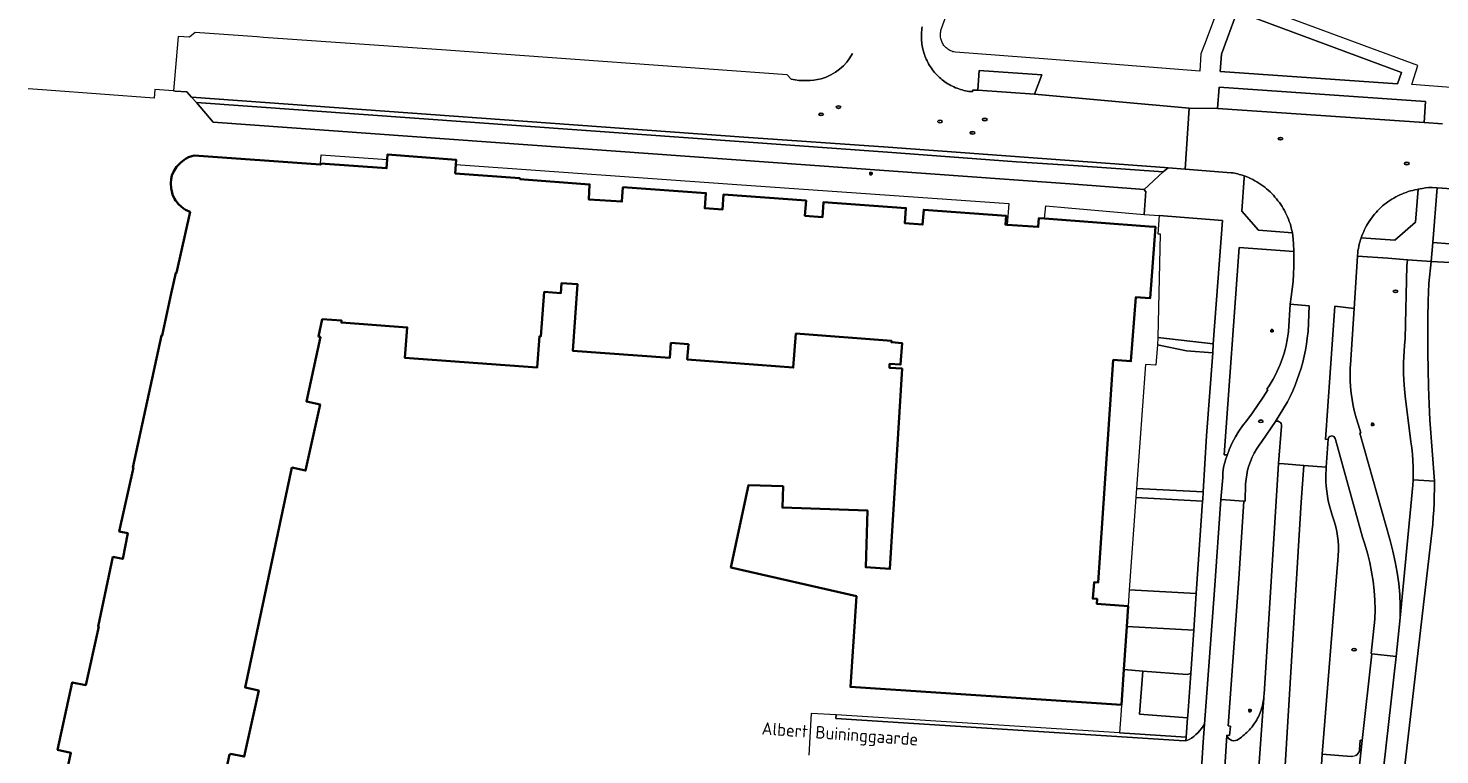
# Model space of a CAD drawing. Header units: metres. Extents: x 152610 to 160096, y 456114 to 462495.
# Tile 549 of 656: x 157950 to 158102, y 460904 to 460982. Entities that reach past the tile are written whole.
import ezdxf
from ezdxf.enums import TextEntityAlignment as Align

# ---------------------------------------------------------------- set-up
doc = ezdxf.new("R2010")
doc.units = ezdxf.units.M
doc.header["$LTSCALE"] = 0.5
doc.layers.get('0').update_dxf_attribs({"linetype": 'CONTINUOUS'})
for name, color, linetype, lineweight in [('B-PV-GR-HAAG-GV', 251, 'CONTINUOUS', 13), ('B-PV-IE-MEUBILAIR-S', 251, 'CONTINUOUS', 25), ('B-PV-OG-BEBOUWING-GV', 6, 'CONTINUOUS', 35), ('B-PV-OG-TERREIN_BEGROEID-GV', 251, 'CONTINUOUS', 18), ('B-PV-OG-TOPOGRAFIE-T18', 1, 'CONTINUOUS', 18), ('B-PV-VH-GESLOTENVERHARDING_ASFALT-GV', 251, 'CONTINUOUS', 18), ('B-PV-VH-HALFVERHARDING_GRIND-GV', 251, 'CONTINUOUS', 18), ('B-PV-VH-ONVERHARD_ZAND-GV', 251, 'CONTINUOUS', 18), ('B-PV-VH-OPENVERHARDING_BETONSTRAATSTEEN-GV', 251, 'CONTINUOUS', 18), ('B-PV-VH-OPENVERHARDING_STRAATBAKSTEEN-GV', 251, 'CONTINUOUS', 18), ('B-PV-VH-OPENVERHARDING_TEGEL-GV', 251, 'CONTINUOUS', 18)]:
    doc.layers.add(name, color=color, linetype=linetype, lineweight=lineweight)
doc.styles.add('NLCS-ISO', font='NLCS-ISO.ttf')
doc.styles.add('NLCS-ISO-M750-T18', font='NLCS-ISO.ttf', dxfattribs={"height": 1.35})

# ---------------------------------------------------------------- blocks, each defined once
blk = doc.blocks.new('SIE-MEUBILAIR_PAAL_LICHTMAST-SO')
for points in [[(-0.62, 0), (-1, 0)], [(-0.71, 0.71), (-0.44, 0.44)], [(0, 1), (0, 0.62)], [(0.44, 0.44), (0.71, 0.71)], [(1, 0), (0.62, 0)], [(-0.71, -0.71), (-0.44, -0.44)], [(0, -0.62), (0, -1)], [(0.44, -0.44), (0.71, -0.71)]]:
    blk.add_lwpolyline(points)
blk.add_circle((0, 0), 0.5)
blk = doc.blocks.new('SIE-MEUBILAIR_PUT_RIOOLPUT-SO')
blk.add_ellipse((0, 0), major_axis=(1.25, 0), ratio=0.54)
at = {"style": 'NLCS-ISO'}
blk.add_text('ri', height=0.75, dxfattribs=at).set_placement((-0.04, 0.07), align=Align.MIDDLE_CENTER)

msp = doc.modelspace()

# ---------------------------------------------------------------- linework, layer by layer
at = {"layer": 'B-PV-GR-HAAG-GV', "flags": 128}
for points in [[(158052.465, 460975.778), (158058.569, 460975.37), (158059.358, 460977.457), (158052.61, 460977.923)], [(158100.514, 460972.302), (158100.664, 460974.558), (158078.445, 460976.114), (158078.26, 460973.834)], [(158074.871, 460905.75), (158074.901, 460906.161), (158067.728, 460906.618), (158037.231, 460908.562), (158037.176, 460908.162), (158074.137, 460905.806)]]:
    msp.add_lwpolyline(points, close=True, dxfattribs=at)
at = {"layer": 'B-PV-OG-BEBOUWING-GV', "flags": 128}
msp.add_lwpolyline([(157970.419, 460897.428), (157971.912, 460904.304), (157972.008, 460904.285), (157972.024, 460904.356), (157973.489, 460904.06), (157975.046, 460911.192), (157973.584, 460911.511), (157978.634, 460935.173), (157980.105, 460934.851), (157981.663, 460941.97), (157980.184, 460942.294), (157981.694, 460949.228), (157981.479, 460949.275), (157981.886, 460951.145), (157983.971, 460950.992), (157983.955, 460950.773), (157991.037, 460950.252), (157990.797, 460946.983), (158005.011, 460945.938), (158005.275, 460949.305), (158005.416, 460949.295), (158005.782, 460954.078), (158007.579, 460953.96), (158007.661, 460955.032), (158009.371, 460954.901), (158008.862, 460947.739), (158019.318, 460946.996), (158019.431, 460948.596), (158021.317, 460948.449), (158021.189, 460946.806), (158032.602, 460945.937), (158032.88, 460949.594), (158043.168, 460948.827), (158043.162, 460948.663), (158044.324, 460948.547), (158044.147, 460946.265), (158042.966, 460946.338), (158042.941, 460945.924), (158044.317, 460945.831), (158043.001, 460924.27), (158040.394, 460924.441), (158040.605, 460930.551), (158031.423, 460930.868), (158031.502, 460933.167), (158027.792, 460933.295), (158025.893, 460924.408), (158039.398, 460921.332), (158038.755, 460911.564), (158067.931, 460909.644), (158068.186, 460913.445), (158068.496, 460918.078), (158068.642, 460920.263), (158065.266, 460920.521), (158065.301, 460921.036), (158064.843, 460921.072), (158064.984, 460922.827), (158065.411, 460922.792), (158067.049, 460946.754), (158068.947, 460946.614), (158069.491, 460953.518), (158070.471, 460953.458), (158071.029, 460953.424), (158071.595, 460961.075), (158070.905, 460961.127), (158059.659, 460961.971), (158059.035, 460962.018), (158058.965, 460961.071), (158055.621, 460961.316), (158055.431, 460961.33), (158055.5, 460962.27), (158046.642, 460962.93), (158046.523, 460961.335), (158044.616, 460961.473), (158044.734, 460963.11), (158035.868, 460963.749), (158035.756, 460962.133), (158033.849, 460962.279), (158033.975, 460963.919), (158025.083, 460964.56), (158024.967, 460962.95), (158023.077, 460963.087), (158023.196, 460964.724), (158014.265, 460965.352), (158014.156, 460963.807), (158010.573, 460964.043), (158010.678, 460965.643), (158003.169, 460966.216), (158003.173, 460966.258), (158003.178, 460966.311), (157996.206, 460966.838), (157996.261, 460967.792), (157996.291, 460968.312), (157988.927, 460968.872), (157988.885, 460968.316), (157988.814, 460967.383), (157981.719, 460967.892), (157981.714, 460967.789), (157968.108, 460968.765), (157967.842, 460968.702), (157967.493, 460968.589), (157967.241, 460968.433), (157967.015, 460968.292), (157966.626, 460967.989), (157966.205, 460967.548), (157965.866, 460967.003), (157965.705, 460966.614), (157965.615, 460966.233), (157965.583, 460965.788), (157965.625, 460965.222), (157965.693, 460964.913), (157965.775, 460964.581), (157965.99, 460964.091), (157966.109, 460963.906), (157966.152, 460963.838), (157966.4, 460963.539), (157966.717, 460963.258), (157966.946, 460963.066), (157967.169, 460962.925), (157967.437, 460962.791), (157967.665, 460962.698), (157966.202, 460956.119), (157966.123, 460956.132), (157965.641, 460953.905), (157964.664, 460949.386), (157964.568, 460949.405), (157961.486, 460935.194), (157961.554, 460935.179), (157960.039, 460928.302), (157960.955, 460928.101), (157960.417, 460925.342), (157959.36, 460925.548), (157957.763, 460918.068), (157957.828, 460918.054), (157956.436, 460911.762), (157954.983, 460912.047), (157953.403, 460904.793), (157954.837, 460904.481), (157953.321, 460897.599)], dxfattribs=at)
at = {"layer": 'B-PV-OG-TERREIN_BEGROEID-GV', "flags": 128}
for points in [[(158097.641, 460976.485), (158098.089, 460977.698), (158080.382, 460984.26), (158078.705, 460979.666), (158078.572, 460977.802)], [(158081.14, 460966.372), (158080.883, 460962.774), (158082.69, 460960.724), (158086.327, 460960.439), (158086.276, 460960.689), (158086.217, 460960.937), (158086.151, 460961.184), (158086.077, 460961.428), (158085.996, 460961.669), (158085.906, 460961.908), (158085.81, 460962.144), (158085.706, 460962.377), (158085.595, 460962.607), (158085.476, 460962.833), (158085.351, 460963.055), (158085.218, 460963.273), (158085.079, 460963.486), (158084.933, 460963.696), (158084.781, 460963.9), (158084.622, 460964.1), (158084.458, 460964.294), (158084.287, 460964.484), (158084.11, 460964.668), (158083.928, 460964.846), (158083.74, 460965.018), (158083.546, 460965.185), (158083.348, 460965.345), (158083.145, 460965.499), (158082.937, 460965.647), (158082.724, 460965.787), (158082.507, 460965.922), (158082.286, 460966.049), (158082.061, 460966.169), (158081.833, 460966.282), (158081.601, 460966.388), (158081.366, 460966.487), (158081.137, 460966.574)], [(158093.737, 460959.902), (158097.366, 460959.659), (158099.59, 460961.57), (158099.876, 460965.126), (158099.761, 460965.107), (158099.52, 460965.059), (158099.28, 460965.004), (158099.043, 460964.942), (158098.807, 460964.872), (158098.574, 460964.795), (158098.344, 460964.71), (158098.116, 460964.618), (158097.891, 460964.52), (158097.669, 460964.414), (158097.451, 460964.301), (158097.236, 460964.181), (158097.026, 460964.055), (158096.819, 460963.922), (158096.617, 460963.783), (158096.419, 460963.638), (158096.226, 460963.486), (158096.037, 460963.328), (158095.854, 460963.165), (158095.676, 460962.996), (158095.503, 460962.821), (158095.336, 460962.641), (158095.175, 460962.456), (158095.019, 460962.266), (158094.87, 460962.071), (158094.726, 460961.871), (158094.59, 460961.667), (158094.459, 460961.459), (158094.335, 460961.247), (158094.218, 460961.031), (158094.108, 460960.812), (158094.005, 460960.589), (158093.908, 460960.363), (158093.819, 460960.134)], [(158071.986, 460962.287), (158071.836, 460960.339), (158072.099, 460960.33), (158071.848, 460949.188), (158077.816, 460948.489), (158078.811, 460961.761)], [(158086.481, 460958.434), (158080.611, 460958.845), (158079.003, 460936.557), (158079.214, 460936.528), (158079.32, 460936.488), (158079.575, 460937.178), (158079.865, 460937.832), (158080.196, 460938.467), (158080.567, 460939.08), (158080.975, 460939.668), (158081.419, 460940.23), (158082.035, 460941.066), (158083.178, 460942.736), (158083.682, 460943.533), (158083.596, 460943.606), (158083.833, 460943.965), (158084.058, 460944.331), (158084.273, 460944.704), (158084.475, 460945.083), (158084.665, 460945.469), (158084.843, 460945.86), (158085.009, 460946.257), (158085.162, 460946.659), (158085.302, 460947.066), (158085.43, 460947.476), (158085.544, 460947.891), (158085.646, 460948.309), (158085.734, 460948.73), (158085.809, 460949.153), (158085.871, 460949.579), (158085.899, 460949.812), (158086.078, 460952.75), (158086.213, 460953.561), (158086.321, 460954.375), (158086.405, 460955.192), (158086.462, 460956.012), (158086.494, 460956.833), (158086.499, 460957.654)], [(158093.325, 460957.912), (158092.969, 460952.296), (158092.577, 460946.215), (158092.558, 460945.897), (158092.54, 460945.216), (158092.55, 460944.534), (158092.588, 460943.854), (158092.655, 460943.176), (158092.75, 460942.501), (158092.874, 460941.831), (158093.025, 460941.166), (158093.204, 460940.509), (158093.411, 460939.859), (158093.696, 460938.913), (158093.605, 460938.87), (158096.849, 460927.329), (158097.152, 460926.186), (158097.408, 460925.032), (158097.615, 460923.868), (158097.773, 460922.697), (158097.882, 460921.52), (158097.941, 460920.339), (158097.949, 460919.011), (158099.314, 460933.277), (158099.335, 460933.845), (158099.35, 460934.583), (158099.342, 460935.26), (158099.312, 460935.936), (158099.261, 460936.611), (158099.189, 460937.285), (158099.096, 460937.955), (158098.461, 460942.845), (158098.357, 460944.055), (158098.304, 460945.268), (158098.302, 460946.482), (158098.35, 460947.696), (158098.4, 460948.301), (158098.469, 460949.065), (158098.663, 460956.883), (158098.719, 460957.544), (158096.592, 460957.697)], [(158071.818, 460948.373), (158071.612, 460946.19), (158070.524, 460946.269), (158069.559, 460932.938), (158076.737, 460932.56), (158077.102, 460938.597), (158077.753, 460947.513), (158074.917, 460947.746)], [(158075.987, 460921.632), (158076.669, 460931.574), (158069.487, 460931.936), (158068.768, 460922.009)], [(158068.186, 460913.445), (158070.241, 460913.277), (158074.99, 460912.888), (158075.395, 460913.004), (158075.716, 460917.686), (158068.496, 460918.078)], [(158068.186, 460913.445), (158067.931, 460909.644), (158067.889, 460909.012), (158067.728, 460906.618), (158074.901, 460906.161), (158075.051, 460908.235), (158069.86, 460908.623), (158070.241, 460913.277)]]:
    msp.add_lwpolyline(points, close=True, dxfattribs=at)
for points in [[(158110.795, 460964.678), (158101.901, 460965.277), (158101.444, 460959.401), (158108.783, 460958.817)], [(158108.792, 460956.953), (158101.272, 460957.348), (158101.022, 460954.992), (158100.957, 460953.137), (158100.915, 460951.282), (158100.897, 460949.426), (158100.902, 460947.57), (158100.93, 460945.714), (158100.981, 460943.859), (158101.056, 460942.005), (158101.145, 460940.3), (158101.621, 460933.702), (158101.616, 460932.889), (158101.61, 460932.075), (158101.581, 460931.328), (158101.552, 460930.582), (158101.499, 460929.836), (158101.446, 460929.091), (158097.794, 460897.552)], [(158084.827, 460935.606), (158085.147, 460939.63), (158085.152, 460939.772), (158085.113, 460939.908), (158085.034, 460940.025), (158084.923, 460940.112), (158084.79, 460940.161), (158084.648, 460940.166), (158084.506, 460940.124), (158083.055, 460937.977), (158082.754, 460937.582), (158082.478, 460937.17), (158082.229, 460936.741), (158082.008, 460936.297), (158081.814, 460935.839), (158081.65, 460935.371), (158081.515, 460934.893), (158081.411, 460934.408), (158081.337, 460933.917), (158081.294, 460933.419), (158081.245, 460931.55), (158081.121, 460931.553), (158080.56, 460923.215), (158079.428, 460907.36), (158079.659, 460907.344), (158079.552, 460906.349), (158079.276, 460906.367)], [(158093.158, 460904.18), (158093.3, 460904.286), (158093.416, 460904.418), (158093.502, 460904.572), (158093.555, 460904.74), (158093.563, 460904.787), (158093.641, 460905.827), (158093.831, 460905.813), (158094.893, 460915.142), (158094.798, 460915.157), (158095.222, 460918.864), (158095.235, 460919.885), (158095.206, 460920.906), (158095.134, 460921.925), (158095.019, 460922.94), (158094.862, 460923.95), (158094.663, 460924.952), (158094.422, 460925.945), (158094.139, 460926.926), (158093.885, 460927.7), (158090.965, 460938.177), (158090.923, 460938.315), (158090.873, 460938.42), (158090.792, 460938.505), (158090.689, 460938.561), (158090.574, 460938.581), (158090.458, 460938.566), (158090.353, 460938.515), (158090.268, 460938.434), (158090.213, 460938.332), (158090.192, 460938.227), (158089.984, 460935.232), (158089.945, 460934.212)], [(158080.545, 460905.953), (158080.703, 460906.061), (158080.857, 460906.173), (158081.008, 460906.29), (158081.155, 460906.412), (158081.298, 460906.538), (158081.438, 460906.669), (158081.573, 460906.804), (158081.703, 460906.943), (158081.829, 460907.086), (158081.951, 460907.233), (158082.068, 460907.384), (158082.18, 460907.539), (158082.288, 460907.696), (158082.39, 460907.858), (158082.487, 460908.022), (158082.579, 460908.189), (158082.666, 460908.359), (158082.747, 460908.532), (158082.823, 460908.707), (158082.893, 460908.885), (158082.958, 460909.064), (158083.017, 460909.246), (158083.07, 460909.429), (158083.117, 460909.614), (158083.159, 460909.801), (158083.195, 460909.988), (158083.225, 460910.177), (158083.249, 460910.366), (158083.266, 460910.556), (158083.28, 460910.773), (158084.827, 460935.606)], [(158090.621, 460930.059), (158090.869, 460929.306)], [(158091.207, 460925.21), (158089.546, 460904.32)], [(158089.546, 460904.32), (158092.65, 460904.066)]]:
    msp.add_lwpolyline(points, dxfattribs=at)
at = {"layer": 'B-PV-OG-TERREIN_BEGROEID-GV'}
for points in [[(158089.945, 460934.212, 0.0900601), (158090.621, 460930.059)], [(158090.869, 460929.306, -0.1064457), (158091.207, 460925.21)], [(158079.276, 460906.367, 0.550338), (158080.545, 460905.953)]]:
    msp.add_lwpolyline(points, format="xyb", dxfattribs=at)
at = {"layer": 'B-PV-VH-GESLOTENVERHARDING_ASFALT-GV', "flags": 128}
msp.add_lwpolyline([(158076.67, 460821.18), (158076.5, 460818.11), (158076.448, 460815.036), (158079.96, 460814.893), (158084.039, 460878.315), (158087.26, 460931.465), (158087.545, 460935.408), (158085.44, 460935.56), (158084.827, 460935.606), (158083.28, 460910.773), (158083.266, 460910.556), (158083.249, 460910.366), (158083.138, 460908.93), (158082.129, 460894.88), (158080.39, 460878.52), (158079.898, 460871.211), (158078.859, 460855.452), (158078.559, 460850.777), (158078.456, 460849.167), (158077.515, 460835.869), (158077.244, 460831.023), (158077.17, 460829.711), (158077.03, 460826.71), (158076.81, 460822.37)], close=True, dxfattribs=at)
for points in [[(158089.945, 460934.212), (158089.984, 460935.232), (158087.545, 460935.408), (158087.26, 460931.465), (158084.039, 460878.315), (158079.96, 460814.893), (158083.45, 460814.75), (158083.62, 460817.34), (158083.79, 460820.41), (158083.9, 460821.8), (158084.17, 460825.96)], [(158078.824, 460898.874), (158079.276, 460906.367), (158079.552, 460906.349), (158079.659, 460907.344), (158079.428, 460907.36), (158080.56, 460923.215), (158081.121, 460931.553), (158078.643, 460931.72), (158077.933, 460921.974), (158076.885, 460907.567), (158076.736, 460905.608), (158076.34, 460899.38)], [(158090.869, 460929.306), (158090.621, 460930.059)], [(158084.17, 460825.96), (158087.303, 460874.154), (158087.366, 460875.112), (158087.584, 460878.297), (158087.629, 460878.778), (158088.039, 460882.217), (158089.119, 460897.838), (158089.309, 460900.925), (158089.546, 460904.32), (158091.207, 460925.21)], [(158095.615, 460897.969), (158097.502, 460914.823), (158094.893, 460915.142), (158093.831, 460905.813), (158093.095, 460898.793)]]:
    msp.add_lwpolyline(points, dxfattribs=at)
at = {"layer": 'B-PV-VH-GESLOTENVERHARDING_ASFALT-GV'}
for points in [[(158090.621, 460930.059, -0.0900601), (158089.945, 460934.212)], [(158091.207, 460925.21, 0.1064457), (158090.869, 460929.306)]]:
    msp.add_lwpolyline(points, format="xyb", dxfattribs=at)
at = {"layer": 'B-PV-VH-HALFVERHARDING_GRIND-GV', "flags": 128}
for points in [[(158145.996, 460944.936), (158125.279, 460953.691), (158116.036, 460957.239), (158115.013, 460957.665), (158113.966, 460958.026), (158112.898, 460958.321), (158111.814, 460958.548), (158110.717, 460958.707), (158109.613, 460958.796), (158108.783, 460958.817), (158101.444, 460959.401), (158101.272, 460957.348), (158108.792, 460956.953), (158109.126, 460956.928), (158110.432, 460956.775), (158111.725, 460956.541), (158113.002, 460956.226), (158114.256, 460955.831), (158115.482, 460955.359), (158124.832, 460951.224), (158145.853, 460942.623)], [(158098.719, 460957.544), (158098.663, 460956.883), (158098.469, 460949.065), (158098.4, 460948.301), (158098.35, 460947.696), (158098.302, 460946.482), (158098.304, 460945.268), (158098.357, 460944.055), (158098.461, 460942.845), (158099.096, 460937.955), (158099.189, 460937.285), (158099.261, 460936.611), (158099.312, 460935.936), (158099.342, 460935.26), (158099.35, 460934.583), (158099.335, 460933.845), (158101.621, 460933.702), (158101.145, 460940.3), (158101.056, 460942.005), (158100.981, 460943.859), (158100.93, 460945.714), (158100.902, 460947.57), (158100.897, 460949.426), (158100.915, 460951.282), (158100.957, 460953.137), (158101.022, 460954.992), (158101.272, 460957.348)], [(158093.405, 460877.62), (158093.889, 460855.198), (158094.59, 460822.72), (158094.567, 460822.255), (158094.5, 460820.92), (158094.504, 460820.489), (158094.589, 460811.44), (158097.016, 460811.278), (158096.06, 460877.189), (158097.794, 460897.552), (158101.446, 460929.091), (158101.499, 460929.836), (158101.552, 460930.582), (158101.581, 460931.328), (158101.61, 460932.075), (158101.616, 460932.889), (158101.621, 460933.702), (158099.335, 460933.845), (158099.314, 460933.277), (158097.949, 460919.011), (158097.502, 460914.823), (158095.615, 460897.969)]]:
    msp.add_lwpolyline(points, close=True, dxfattribs=at)
at = {"layer": 'B-PV-VH-ONVERHARD_ZAND-GV', "flags": 128}
for points in [[(158052.465, 460975.778), (158058.569, 460975.37), (158059.358, 460977.457), (158052.61, 460977.923)], [(158100.514, 460972.302), (158100.664, 460974.558), (158078.445, 460976.114), (158078.26, 460973.834)], [(158074.871, 460905.75), (158074.901, 460906.161), (158067.728, 460906.618), (158037.231, 460908.562), (158037.176, 460908.162), (158074.137, 460905.806)]]:
    msp.add_lwpolyline(points, close=True, dxfattribs=at)
at = {"layer": 'B-PV-VH-OPENVERHARDING_BETONSTRAATSTEEN-GV', "flags": 128}
for points in [[(158032.384, 460976.962), (158031.951, 460977.428), (157995.247, 460980.092), (157995.234, 460980.093), (157975.576, 460981.447), (157974.882, 460981.52), (157968.226, 460982.012), (157967.607, 460981.508), (157966.369, 460981.58), (157965.875, 460975.723), (157966.039, 460975.691), (157967.317, 460975.624), (157967.821, 460975.043), (158027.292, 460970.721), (158042.824, 460969.642), (158072.569, 460967.469), (158072.942, 460967.446), (158074.789, 460967.3), (158075.231, 460973.843), (158058.569, 460975.37), (158052.465, 460975.778), (158051.889, 460975.799), (158051.883, 460975.624), (158051.696, 460975.642), (158051.51, 460975.666), (158051.325, 460975.696), (158051.141, 460975.731), (158050.958, 460975.773), (158050.777, 460975.819), (158050.597, 460975.872), (158050.418, 460975.93), (158050.242, 460975.994), (158050.068, 460976.064), (158049.896, 460976.138), (158049.726, 460976.219), (158049.559, 460976.304), (158049.395, 460976.395), (158049.234, 460976.49), (158049.076, 460976.591), (158048.921, 460976.697), (158048.77, 460976.807), (158048.622, 460976.922), (158048.477, 460977.042), (158048.337, 460977.166), (158048.2, 460977.295), (158048.068, 460977.428), (158047.94, 460977.565), (158047.816, 460977.706), (158047.697, 460977.85), (158047.582, 460977.999), (158047.472, 460978.151), (158047.367, 460978.306), (158047.267, 460978.464), (158047.172, 460978.626), (158047.082, 460978.791), (158046.997, 460978.958), (158046.918, 460979.128), (158046.843, 460979.3), (158046.775, 460979.474), (158046.712, 460979.651), (158046.654, 460979.829), (158046.602, 460980.009), (158046.556, 460980.191), (158046.515, 460980.374), (158046.48, 460980.558), (158046.451, 460980.744), (158046.428, 460980.93), (158046.411, 460981.116), (158046.399, 460981.304), (158046.394, 460981.491), (158046.394, 460981.679), (158046.4, 460981.866), (158046.413, 460982.053), (158046.43, 460982.24), (158046.454, 460982.426), (158046.484, 460982.611)], [(158102.493, 460972.182), (158100.514, 460972.302), (158078.26, 460973.834), (158075.231, 460973.843), (158074.789, 460967.3), (158079.729, 460966.907)], [(158081.137, 460966.574), (158081.366, 460966.487), (158081.601, 460966.388), (158081.833, 460966.282), (158082.061, 460966.169), (158082.286, 460966.049), (158082.507, 460965.922), (158082.724, 460965.787), (158082.937, 460965.647), (158083.145, 460965.499), (158083.348, 460965.345), (158083.546, 460965.185), (158083.74, 460965.018), (158083.928, 460964.846), (158084.11, 460964.668), (158084.287, 460964.484), (158084.458, 460964.294), (158084.622, 460964.1), (158084.781, 460963.9), (158084.933, 460963.696), (158085.079, 460963.486), (158085.218, 460963.273), (158085.351, 460963.055), (158085.476, 460962.833), (158085.595, 460962.607), (158085.706, 460962.377), (158085.81, 460962.144), (158085.906, 460961.908), (158085.996, 460961.669), (158086.077, 460961.428), (158086.151, 460961.184), (158086.217, 460960.937), (158086.276, 460960.689), (158086.327, 460960.439), (158086.362, 460960.115), (158086.434, 460959.296), (158086.481, 460958.434), (158086.499, 460957.654), (158086.494, 460956.833), (158086.462, 460956.012), (158086.405, 460955.192), (158086.321, 460954.375), (158086.213, 460953.561), (158086.078, 460952.75), (158088.131, 460952.587), (158088.012, 460949.804), (158087.933, 460949.094), (158087.84, 460948.445), (158087.726, 460947.8), (158087.593, 460947.159), (158087.439, 460946.522), (158087.265, 460945.89), (158087.071, 460945.264), (158086.858, 460944.644), (158086.626, 460944.032), (158086.374, 460943.427), (158086.103, 460942.83), (158085.814, 460942.242), (158084.506, 460940.124), (158084.648, 460940.166), (158084.79, 460940.161), (158084.923, 460940.112), (158085.034, 460940.025), (158085.113, 460939.908), (158085.152, 460939.772), (158085.147, 460939.63), (158084.827, 460935.606), (158085.44, 460935.56), (158087.545, 460935.408), (158089.984, 460935.232)], [(158093.737, 460959.902), (158093.819, 460960.134), (158093.908, 460960.363), (158094.005, 460960.589), (158094.108, 460960.812), (158094.218, 460961.031), (158094.335, 460961.247), (158094.459, 460961.459), (158094.59, 460961.667), (158094.726, 460961.871), (158094.87, 460962.071), (158095.019, 460962.266), (158095.175, 460962.456), (158095.336, 460962.641), (158095.503, 460962.821), (158095.676, 460962.996), (158095.854, 460963.165), (158096.037, 460963.328), (158096.226, 460963.486), (158096.419, 460963.638), (158096.617, 460963.783), (158096.819, 460963.922), (158097.026, 460964.055), (158097.236, 460964.181), (158097.451, 460964.301), (158097.669, 460964.414), (158097.891, 460964.52), (158098.116, 460964.618), (158098.344, 460964.71), (158098.574, 460964.795), (158098.807, 460964.872), (158099.043, 460964.942), (158099.28, 460965.004), (158099.52, 460965.059), (158099.761, 460965.107), (158099.876, 460965.126), (158100.092, 460965.177), (158100.331, 460965.224), (158100.654, 460965.276), (158101, 460965.315), (158101.395, 460965.325), (158101.901, 460965.277), (158110.795, 460964.678)], [(158089.984, 460935.232), (158090.192, 460938.227), (158090.094, 460938.233), (158089.896, 460938.212), (158090.9, 460952.548), (158092.969, 460952.296), (158093.325, 460957.912), (158093.335, 460958.022)], [(158082.129, 460894.88), (158083.138, 460908.93), (158083.249, 460910.366), (158083.225, 460910.177), (158083.195, 460909.988), (158083.159, 460909.801), (158083.117, 460909.614), (158083.07, 460909.429), (158083.017, 460909.246), (158082.958, 460909.064), (158082.893, 460908.885), (158082.823, 460908.707), (158082.747, 460908.532), (158082.666, 460908.359), (158082.579, 460908.189), (158082.487, 460908.022), (158082.39, 460907.858), (158082.288, 460907.696), (158082.18, 460907.539), (158082.068, 460907.384), (158081.951, 460907.233), (158081.829, 460907.086), (158081.703, 460906.943), (158081.573, 460906.804), (158081.438, 460906.669), (158081.298, 460906.538), (158081.155, 460906.412), (158081.008, 460906.29), (158080.857, 460906.173), (158080.703, 460906.061), (158080.545, 460905.953)], [(158076.34, 460899.38), (158076.736, 460905.608), (158076.885, 460907.567), (158076.741, 460907.34), (158076.563, 460907.095), (158076.37, 460906.86), (158076.163, 460906.639), (158075.942, 460906.43), (158075.709, 460906.236), (158075.463, 460906.057), (158075.207, 460905.894), (158074.871, 460905.75), (158074.137, 460905.806), (158037.176, 460908.162), (158037.231, 460908.562), (158034.542, 460908.703), (158034.256, 460904.203)], [(158079.276, 460906.367), (158078.824, 460898.874)]]:
    msp.add_lwpolyline(points, dxfattribs=at)
at = {"layer": 'B-PV-VH-OPENVERHARDING_BETONSTRAATSTEEN-GV'}
for points in [[(158035.614, 460977.026, 0.2024253), (158038.992, 460979.743)], [(158038.992, 460979.743, -0.2024253), (158035.614, 460977.026)], [(158032.384, 460976.962, 0.1077102), (158035.614, 460977.026)], [(158035.614, 460977.026, -0.1077102), (158032.384, 460976.962)], [(158079.729, 460966.907, -0.0559992), (158081.137, 460966.574)], [(158093.335, 460958.022, -0.0605973), (158093.737, 460959.902)], [(158080.545, 460905.953, -0.550338), (158079.276, 460906.367)]]:
    msp.add_lwpolyline(points, format="xyb", dxfattribs=at)
at = {"layer": 'B-PV-VH-OPENVERHARDING_BETONSTRAATSTEEN-GV', "flags": 128}
for points in [[(157968.358, 460974.452), (158027.292, 460970.221), (158042.752, 460969.112), (158056.617, 460968.078), (158062.767, 460967.686), (158072.417, 460967.017), (158072.942, 460967.446), (158072.569, 460967.469), (158042.824, 460969.642), (158027.292, 460970.721), (157967.821, 460975.043)], [(158062.767, 460967.686), (158056.617, 460968.078), (158042.752, 460969.112), (158027.292, 460970.221), (157968.358, 460974.452), (157970.137, 460972.363), (158055.855, 460966.164), (158062.371, 460965.715), (158070.356, 460965.116), (158072.417, 460967.017)], [(158093.095, 460898.793), (158093.831, 460905.813), (158093.641, 460905.827), (158093.563, 460904.787), (158093.555, 460904.74), (158093.502, 460904.572), (158093.416, 460904.418), (158093.3, 460904.286), (158093.158, 460904.18), (158092.998, 460904.107), (158092.826, 460904.068), (158092.65, 460904.066), (158089.546, 460904.32), (158089.309, 460900.925), (158092.293, 460900.695), (158092.843, 460900.398), (158092.994, 460899.834), (158092.893, 460898.814)]]:
    msp.add_lwpolyline(points, close=True, dxfattribs=at)
at = {"layer": 'B-PV-VH-OPENVERHARDING_STRAATBAKSTEEN-GV', "flags": 128}
msp.add_lwpolyline([(157981.719, 460967.892), (157981.782, 460968.821), (157988.885, 460968.316), (157988.927, 460968.872), (157996.291, 460968.312), (157996.261, 460967.792), (158026.515, 460965.643), (158055.793, 460963.597), (158055.621, 460961.316), (158058.965, 460961.071), (158059.035, 460962.018), (158059.659, 460961.971), (158059.799, 460963.36), (158062.191, 460963.119), (158070.39, 460962.41), (158070.557, 460964.916), (158070.469, 460964.922), (158070.356, 460965.116), (158062.371, 460965.715), (158055.855, 460966.164), (157970.137, 460972.363), (157968.358, 460974.452), (157967.821, 460975.043), (157967.317, 460975.624), (157966.039, 460975.691), (157965.875, 460975.723), (157963.875, 460975.86), (157963.811, 460974.934), (157952.247, 460975.788), (157950.238, 460975.945)], dxfattribs=at)
at = {"layer": 'B-PV-VH-OPENVERHARDING_TEGEL-GV', "flags": 128}
for points in [[(158078.945, 460986.274), (158076.866, 460980.724), (158076.484, 460979.703), (158076.351, 460977.854), (158060.013, 460979.148), (158050.056, 460979.874), (158049.899, 460979.904), (158049.783, 460979.936), (158049.67, 460979.975), (158049.559, 460980.021), (158049.452, 460980.074), (158049.348, 460980.133), (158049.248, 460980.199), (158049.152, 460980.271), (158049.061, 460980.349), (158048.975, 460980.433), (158048.894, 460980.521), (158048.82, 460980.615), (158048.751, 460980.713), (158048.688, 460980.815), (158048.632, 460980.921), (158048.583, 460981.031), (158048.541, 460981.143), (158048.506, 460981.257), (158048.478, 460981.374), (158048.457, 460981.492), (158048.444, 460981.611), (158048.439, 460981.731), (158048.441, 460981.851), (158048.45, 460981.97), (158048.467, 460982.089), (158048.492, 460982.206), (158048.523, 460982.321), (158048.562, 460982.435), (158049.925, 460986.2)], [(158107.113, 460975.81), (158099.179, 460976.401), (158099.828, 460978.466), (158080.678, 460985.537)], [(158046.484, 460982.611), (158046.454, 460982.426), (158046.43, 460982.24), (158046.413, 460982.053), (158046.4, 460981.866), (158046.394, 460981.679), (158046.394, 460981.491), (158046.399, 460981.304), (158046.411, 460981.116), (158046.428, 460980.93), (158046.451, 460980.744), (158046.48, 460980.558), (158046.515, 460980.374), (158046.556, 460980.191), (158046.602, 460980.009), (158046.654, 460979.829), (158046.712, 460979.651), (158046.775, 460979.474), (158046.843, 460979.3), (158046.918, 460979.128), (158046.997, 460978.958), (158047.082, 460978.791), (158047.172, 460978.626), (158047.267, 460978.464), (158047.367, 460978.306), (158047.472, 460978.151), (158047.582, 460977.999), (158047.697, 460977.85), (158047.816, 460977.706), (158047.94, 460977.565), (158048.068, 460977.428), (158048.2, 460977.295), (158048.337, 460977.166), (158048.477, 460977.042), (158048.622, 460976.922), (158048.77, 460976.807), (158048.921, 460976.697), (158049.076, 460976.591), (158049.234, 460976.49), (158049.395, 460976.395), (158049.559, 460976.304), (158049.726, 460976.219), (158049.896, 460976.138), (158050.068, 460976.064), (158050.242, 460975.994), (158050.418, 460975.93), (158050.597, 460975.872), (158050.777, 460975.819), (158050.958, 460975.773), (158051.141, 460975.731), (158051.325, 460975.696), (158051.51, 460975.666), (158051.696, 460975.642), (158051.883, 460975.624), (158051.889, 460975.799), (158052.465, 460975.778), (158052.61, 460977.923), (158059.358, 460977.457), (158058.569, 460975.37), (158075.231, 460973.843), (158078.26, 460973.834), (158078.445, 460976.114), (158100.664, 460974.558), (158100.514, 460972.302), (158102.493, 460972.182)], [(158079.729, 460966.907), (158074.789, 460967.3), (158072.942, 460967.446), (158072.417, 460967.017), (158070.356, 460965.116), (158070.469, 460964.922), (158070.557, 460964.916), (158070.39, 460962.41), (158071.986, 460962.287), (158078.811, 460961.761), (158077.816, 460948.489), (158077.753, 460947.513), (158077.102, 460938.597), (158076.737, 460932.56), (158076.678, 460931.701), (158076.669, 460931.574), (158075.987, 460921.632), (158075.716, 460917.686), (158075.395, 460913.004), (158075.07, 460908.499)], [(158075.07, 460908.499), (158075.051, 460908.235), (158074.901, 460906.161), (158074.871, 460905.75), (158075.207, 460905.894), (158075.463, 460906.057), (158075.709, 460906.236), (158075.942, 460906.43), (158076.163, 460906.639), (158076.37, 460906.86), (158076.563, 460907.095), (158076.741, 460907.34), (158076.885, 460907.567), (158077.933, 460921.974), (158078.643, 460931.72), (158078.826, 460934.087), (158078.848, 460934.558), (158078.893, 460934.955), (158078.963, 460935.347), (158079.058, 460935.735), (158079.177, 460936.115), (158079.32, 460936.488), (158079.214, 460936.528), (158079.003, 460936.557), (158080.611, 460958.845), (158086.481, 460958.434), (158086.434, 460959.296), (158086.362, 460960.115), (158086.327, 460960.439), (158082.69, 460960.724), (158080.883, 460962.774), (158081.14, 460966.372), (158081.137, 460966.574)], [(158093.325, 460957.912), (158096.592, 460957.697), (158098.719, 460957.544), (158101.272, 460957.348), (158101.444, 460959.401), (158101.901, 460965.277), (158101.395, 460965.325), (158101, 460965.315), (158100.654, 460965.276), (158100.331, 460965.224), (158100.092, 460965.177), (158099.876, 460965.126), (158099.59, 460961.57), (158097.366, 460959.659), (158093.737, 460959.902)], [(158093.335, 460958.022), (158093.325, 460957.912)]]:
    msp.add_lwpolyline(points, dxfattribs=at)
for points in [[(158097.641, 460976.485), (158078.572, 460977.802), (158078.705, 460979.666), (158080.382, 460984.26), (158098.089, 460977.698)], [(158086.078, 460952.75), (158085.899, 460949.812), (158085.871, 460949.579), (158085.809, 460949.153), (158085.734, 460948.73), (158085.646, 460948.309), (158085.544, 460947.891), (158085.43, 460947.476), (158085.302, 460947.066), (158085.162, 460946.659), (158085.009, 460946.257), (158084.843, 460945.86), (158084.665, 460945.469), (158084.475, 460945.083), (158084.273, 460944.704), (158084.058, 460944.331), (158083.833, 460943.965), (158083.596, 460943.606), (158083.682, 460943.533), (158083.178, 460942.736), (158082.035, 460941.066), (158081.419, 460940.23), (158080.975, 460939.668), (158080.567, 460939.08), (158080.196, 460938.467), (158079.865, 460937.832), (158079.575, 460937.178), (158079.32, 460936.488), (158079.177, 460936.115), (158079.058, 460935.735), (158078.963, 460935.347), (158078.893, 460934.955), (158078.848, 460934.558), (158078.826, 460934.087), (158078.643, 460931.72), (158081.121, 460931.553), (158081.245, 460931.55), (158081.294, 460933.419), (158081.337, 460933.917), (158081.411, 460934.408), (158081.515, 460934.893), (158081.65, 460935.371), (158081.814, 460935.839), (158082.008, 460936.297), (158082.229, 460936.741), (158082.478, 460937.17), (158082.754, 460937.582), (158083.055, 460937.977), (158084.506, 460940.124), (158085.814, 460942.242), (158086.103, 460942.83), (158086.374, 460943.427), (158086.626, 460944.032), (158086.858, 460944.644), (158087.071, 460945.264), (158087.265, 460945.89), (158087.439, 460946.522), (158087.593, 460947.159), (158087.726, 460947.8), (158087.84, 460948.445), (158087.933, 460949.094), (158088.012, 460949.804), (158088.131, 460952.587)], [(158094.893, 460915.142), (158097.502, 460914.823), (158097.949, 460919.011), (158097.941, 460920.339), (158097.882, 460921.52), (158097.773, 460922.697), (158097.615, 460923.868), (158097.408, 460925.032), (158097.152, 460926.186), (158096.849, 460927.329), (158093.605, 460938.87), (158093.696, 460938.913), (158093.411, 460939.859), (158093.204, 460940.509), (158093.025, 460941.166), (158092.874, 460941.831), (158092.75, 460942.501), (158092.655, 460943.176), (158092.588, 460943.854), (158092.55, 460944.534), (158092.54, 460945.216), (158092.558, 460945.897), (158092.577, 460946.215), (158092.969, 460952.296), (158090.9, 460952.548), (158089.896, 460938.212), (158090.094, 460938.233), (158090.192, 460938.227), (158090.213, 460938.332), (158090.268, 460938.434), (158090.353, 460938.515), (158090.458, 460938.566), (158090.574, 460938.581), (158090.689, 460938.561), (158090.792, 460938.505), (158090.873, 460938.42), (158090.923, 460938.315), (158090.965, 460938.177), (158093.885, 460927.7), (158094.139, 460926.926), (158094.422, 460925.945), (158094.663, 460924.952), (158094.862, 460923.95), (158095.019, 460922.94), (158095.134, 460921.925), (158095.206, 460920.906), (158095.235, 460919.885), (158095.222, 460918.864), (158094.798, 460915.157)], [(158071.848, 460949.188), (158071.818, 460948.373), (158074.917, 460947.746), (158077.753, 460947.513), (158077.816, 460948.489)], [(158076.678, 460931.701), (158076.737, 460932.56), (158069.559, 460932.938), (158069.487, 460931.936), (158076.669, 460931.574)], [(158075.987, 460921.632), (158068.768, 460922.009), (158068.642, 460920.263), (158068.496, 460918.078), (158075.716, 460917.686)], [(158075.07, 460908.499), (158075.395, 460913.004), (158074.99, 460912.888), (158070.241, 460913.277), (158069.86, 460908.623), (158075.051, 460908.235)]]:
    msp.add_lwpolyline(points, close=True, dxfattribs=at)
at = {"layer": 'B-PV-VH-OPENVERHARDING_TEGEL-GV'}
for points in [[(158081.137, 460966.574, 0.0559992), (158079.729, 460966.907)], [(158093.737, 460959.902, 0.0605973), (158093.335, 460958.022)]]:
    msp.add_lwpolyline(points, format="xyb", dxfattribs=at)

# ---------------------------------------------------------------- block references
at = {"layer": 'B-PV-IE-MEUBILAIR-S', "xscale": 0.2, "yscale": 0.2, "zscale": 0.2}
for name, p in [('SIE-MEUBILAIR_PUT_RIOOLPUT-SO', (158037.465, 460973.972)), ('SIE-MEUBILAIR_PUT_RIOOLPUT-SO', (158035.588, 460973.199)), ('SIE-MEUBILAIR_PUT_RIOOLPUT-SO', (158048.393, 460972.419)), ('SIE-MEUBILAIR_PUT_RIOOLPUT-SO', (158053.211, 460972.638)), ('SIE-MEUBILAIR_PUT_RIOOLPUT-SO', (158051.888, 460971.206)), ('SIE-MEUBILAIR_PUT_RIOOLPUT-SO', (158085.045, 460970.576)), ('SIE-MEUBILAIR_PUT_RIOOLPUT-SO', (158098.644, 460967.902)), ('SIE-MEUBILAIR_PAAL_LICHTMAST-SO', (158040.956, 460966.812)), ('SIE-MEUBILAIR_PUT_RIOOLPUT-SO', (158097.442, 460954.135)), ('SIE-MEUBILAIR_PAAL_LICHTMAST-SO', (158084.135, 460949.897)), ('SIE-MEUBILAIR_PUT_RIOOLPUT-SO', (158082.947, 460940.162)), ('SIE-MEUBILAIR_PAAL_LICHTMAST-SO', (158094.962, 460939.815)), ('SIE-MEUBILAIR_PUT_RIOOLPUT-SO', (158092.979, 460915.578)), ('SIE-MEUBILAIR_PAAL_LICHTMAST-SO', (158081.758, 460909.019))]:
    msp.add_blockref(name, p, dxfattribs=at)

# ---------------------------------------------------------------- texts
at = {"layer": 'B-PV-OG-TOPOGRAFIE-T18', "style": 'NLCS-ISO-M750-T18'}
msp.add_text('Albert Buininggaarde', height=1.35, rotation=355.9, dxfattribs=at).set_placement((158037.616, 460906.32), align=Align.MIDDLE)

doc.saveas('drawing.dxf')
